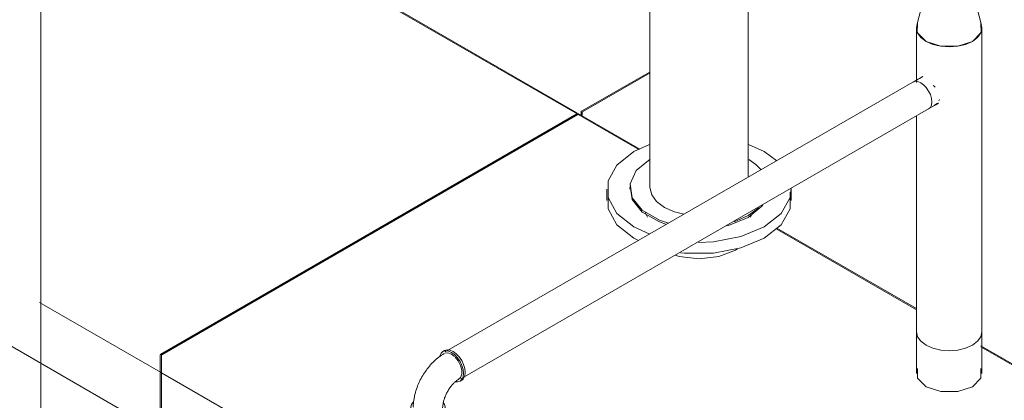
# Model space of a CAD drawing. Header units: metres. Extents: x -54598 to 1827199, y -329446 to -256744.
# Tile 386 of 474: x 227163 to 228499, y -303291 to -302774. Entities that reach past the tile are written whole.
import ezdxf

# ---------------------------------------------------------------- set-up
doc = ezdxf.new("R2010")
doc.units = ezdxf.units.M
for name, color, linetype, lineweight in [('G-ANNO-SYMB', 7, 'Continuous', 9), ('M-EQPM', 7, 'Continuous', 20), ('M-HVAC-DUCT', 70, 'Continuous', 20), ('P-PIPE', 7, 'Continuous', 20)]:
    doc.layers.add(name, color=color, linetype=linetype, lineweight=lineweight)
doc.styles.add('ISO_1.0', font='isocpeur.ttf')

# ---------------------------------------------------------------- blocks, each defined once
blk = doc.blocks.new('PREXTHERM RSW 1250 - PREXTHERM RSW 1250-733596-AKS44')
at = {"layer": 'M-EQPM'}
for p, q in [((-11681.8, -12656.8), (-12048.3, -12445.2)), ((-12047.1, -12444.3), (-11596.6, -12704.4)), ((-11582.9, -12599.5), (-11675.9, -12653.1)), ((-11674.5, -12654), (-11582.9, -12601.1)), ((-11682.2, -12656.8), (-12246.8, -12982.8)), ((-12245.4, -12983.6), (-11680.8, -12657.6)), ((-11598.1, -12705.1), (-11680.4, -12657.6)), ((-11676.4, -12654.1), (-11676.4, -12658.3)), ((-11675, -12659.1), (-11675, -12654.9)), ((-11583.7, -12698.1), (-11604.8, -12707.9)), ((-11610.4, -12756.5), (-11610.4, -12758.9)), ((-11641.4, -12758.9), (-11641.4, -12774.4)), ((-11391.4, -12774.4), (-11391.4, -12758.9)), ((-11450, -12794.8), (-11435.5, -12784.1)), ((-11589.5, -12790.6), (-11586.3, -12797.1)), ((-11468.6, -12803.2), (-11450, -12794.8)), ((-11446.5, -12797.1), (-11443.3, -12790.6)), ((-11221.4, -12922.6), (-11411.9, -12812.6)), ((-11410.7, -12811.7), (-11221.4, -12921)), ((-11464.4, -12839.9), (-11467, -12841.5)), ((-12411.1, -12912.7), (-12247.2, -13007.3)), ((-11221.5, -12952.4), (-11221.5, -13008.9)), ((-11132.6, -13008.9), (-11132.6, -12952.4)), ((-11134.1, -12971.5), (-10971.8, -13065.1)), ((-12247.4, -12983.7), (-12247.4, -13006.9)), ((-12245.9, -13007.8), (-12245.9, -12984.6)), ((-10966.2, -13069.9), (-11134.1, -12973)), ((-12247.4, -13008.2), (-12247.4, -13736.2)), ((-12245.9, -13738.4), (-12245.9, -13009)), ((-12245.8, -13008.1), (-11905.3, -13204.7))]:
    blk.add_line(p, q, dxfattribs=at)
for points in [[(-11681.8, -12656.8, 0), (-11682, -12656.7, 0), (-11682.1, -12656.8, 0), (-11682.2, -12656.8, 0)], [(-11681.7, -12657.1, 0), (-11681.7, -12657, 0), (-11681.7, -12656.9, 0)], [(-11680.8, -12657.6, 0), (-11680.7, -12657.6, 0), (-11680.5, -12657.6, 0), (-11680.4, -12657.6, 0)], [(-11675.9, -12653.1, 0), (-11676, -12653.2, 0), (-11676.2, -12653.4, 0), (-11676.3, -12653.6, 0), (-11676.4, -12653.8, 0), (-11676.4, -12653.9, 0), (-11676.4, -12654.1, 0)], [(-11675, -12654.9, 0), (-11675, -12654.8, 0), (-11675, -12654.6, 0), (-11674.9, -12654.4, 0), (-11674.7, -12654.2, 0), (-11674.6, -12654.1, 0), (-11674.5, -12654, 0)], [(-11410.9, -12720.3, 0), (-11428, -12707.9, 0), (-11449.2, -12698.1, 0)], [(-11604.8, -12707.9, 0), (-11627.8, -12726.2, 0), (-11639.9, -12747.6, 0), (-11639.9, -12770.2, 0), (-11627.8, -12791.7, 0), (-11604.8, -12809.9, 0), (-11583.4, -12819.9, 0)], [(-11582.9, -12718.1, 0), (-11601.6, -12733.5, 0), (-11610.1, -12751.7, 0), (-11607.2, -12770.5, 0), (-11593.4, -12787.6, 0), (-11570.3, -12800.9, 0), (-11557.7, -12805.2, 0)], [(-11432, -12732.7, 0), (-11439.4, -12725.3, 0), (-11448.9, -12718.7, 0)], [(-11610.1, -12754.2, 0), (-11607.2, -12773, 0), (-11593.4, -12790, 0), (-11570.3, -12803.4, 0), (-11560.6, -12806.8, 0)], [(-11428, -12809.9, 0), (-11405, -12791.7, 0), (-11393, -12770.2, 0), (-11391.4, -12757.6, 0)], [(-11639.9, -12763.1, 0), (-11639.9, -12785.7, 0), (-11627.8, -12807.2, 0), (-11604.8, -12825.5, 0), (-11598.8, -12828.7, 0)], [(-11428, -12825.5, 0), (-11405, -12807.2, 0), (-11393, -12785.7, 0), (-11393, -12763.1, 0)], [(-11450, -12797.3, 0), (-11431.2, -12781.9, 0), (-11430.1, -12780.4, 0)], [(-11479.3, -12808.8, 0), (-11476.7, -12808.1, 0), (-11450, -12797.3, 0)], [(-11517, -12831.1, 0), (-11496.9, -12830.2, 0), (-11459.7, -12823.2, 0), (-11428, -12809.9, 0)], [(-11541.7, -12845.1, 0), (-11536, -12845.7, 0), (-11496.9, -12845.7, 0), (-11459.7, -12838.7, 0), (-11428, -12825.5, 0)], [(-11467, -12841.5, 0), (-11489.7, -12850.2, 0), (-11516.4, -12853.3, 0), (-11543.2, -12850.2, 0), (-11548.7, -12848.7, 0)], [(-12246.8, -12982.8, 0), (-12246.9, -12982.9, 0), (-12247.1, -12983, 0), (-12247.2, -12983.2, 0), (-12247.3, -12983.4, 0), (-12247.3, -12983.6, 0), (-12247.4, -12983.7, 0)], [(-12245.9, -12984.6, 0), (-12245.9, -12984.4, 0), (-12245.9, -12984.2, 0), (-12245.8, -12984, 0), (-12245.7, -12983.8, 0), (-12245.5, -12983.7, 0), (-12245.4, -12983.6, 0)], [(-12247.4, -13006.9, 0), (-12247.3, -13007.1, 0), (-12247.3, -13007.2, 0), (-12247.2, -13007.3, 0), (-12247.1, -13007.3, 0), (-12246.9, -13007.3, 0), (-12246.8, -13007.3, 0)], [(-12246.8, -13007.3, 0), (-12246.9, -13007.4, 0), (-12247.1, -13007.5, 0), (-12247.2, -13007.7, 0), (-12247.3, -13007.9, 0), (-12247.3, -13008.1, 0), (-12247.4, -13008.2, 0)], [(-12245.8, -13008.1, 0), (-12245.9, -13008, 0), (-12245.9, -13007.9, 0), (-12245.9, -13007.8, 0)], [(-12245.9, -13009, 0), (-12245.9, -13008.9, 0), (-12245.9, -13008.7, 0), (-12245.8, -13008.5, 0), (-12245.7, -13008.3, 0), (-12245.5, -13008.2, 0)], [(-11145.6, -13027.1, 0), (-11165.5, -13033.7, 0), (-11188.5, -13033.7, 0), (-11208.4, -13027.1, 0), (-11219.9, -13015.6, 0), (-11219.9, -13002.3, 0)], [(-11134.1, -13002.3, 0), (-11134.1, -13015.6, 0), (-11145.6, -13027.1, 0)]]:
    blk.add_polyline3d(points, dxfattribs=at)
blk = doc.blocks.new('ADSK_СтальСварка_Переход_ГОСТ17378-2001 - Исполнение 2-733604-AKS44')
at = {"layer": 'P-PIPE', "color": 22}
for p, q in [((-11205.2, -12476.4), (-11221, -12536.2)), ((-11133, -12536.2), (-11148.8, -12476.4)), ((-11220.3, -12546.1), (-11220, -12533.4)), ((-11134, -12533.4), (-11133.8, -12546.1)), ((-11208.5, -12558.3), (-11220, -12546.7)), ((-11134, -12546.7), (-11145.5, -12558.3)), ((-11188.5, -12564.9), (-11208.5, -12558.3)), ((-11165.5, -12564.9), (-11188.5, -12564.9)), ((-11145.5, -12558.3), (-11165.5, -12564.9))]:
    blk.add_line(p, q, dxfattribs=at)
for points in [[(-11202.4, -12471.4, 0), (-11205.2, -12481.4, 0), (-11197.2, -12490.5, 0)], [(-11197.2, -12490.5, 0), (-11181.5, -12495.1, 0), (-11164.1, -12493.5, 0), (-11151.6, -12486.3, 0), (-11148.9, -12476.3, 0), (-11150.8, -12472.4, 0)]]:
    blk.add_polyline3d(points, dxfattribs=at)
blk = doc.blocks.new('ADSK_СтальСварка_Врезка - Врезка стальная-733607-AKS44')
at = {"layer": 'P-PIPE', "color": 22}
for p, q in [((-11219, -12609.5), (-11226, -12613.6)), ((-11212.6, -12605.8), (-11219, -12609.5)), ((-11205, -12649.9), (-11198, -12645.9)), ((-11198, -12645.9), (-11191.6, -12642.1))]:
    blk.add_line(p, q, dxfattribs=at)
blk = doc.blocks.new('ADSK_ЧугунРезьба_Угольник_ГОСТ8946-75 - Неоцинкованные-733586-AKS44')
at = {"layer": 'P-PIPE', "color": 22}
for p, q in [((-11861.6, -12978), (-11863.9, -12979.3)), ((-11848.4, -12985.9), (-11852.3, -12983)), ((-11840.7, -13019.5), (-11838.4, -13018.2)), ((-11907.3, -13054.5), (-11907.3, -13057.1)), ((-11903.9, -13052.7), (-11904.1, -13054.5)), ((-11860.9, -13057.1), (-11860.9, -13054.5))]:
    blk.add_line(p, q, dxfattribs=at)
for points in [[(-11862.3, -12982.1, 0), (-11864.2, -12983.2, 0), (-11866, -12984.3, 0), (-11867.8, -12985.6, 0), (-11869.5, -12986.9, 0), (-11871.2, -12988.2, 0), (-11872.9, -12989.6, 0), (-11874.5, -12991.1, 0), (-11876.2, -12992.6, 0), (-11877.7, -12994.1, 0), (-11879.3, -12995.7, 0), (-11880.8, -12997.4, 0), (-11882.2, -12999.1, 0), (-11883.7, -13000.8, 0), (-11885.1, -13002.6, 0), (-11886.4, -13004.4, 0), (-11887.7, -13006.2, 0), (-11889, -13008.1, 0), (-11890.2, -13010, 0), (-11891.4, -13011.9, 0), (-11892.5, -13013.8, 0), (-11893.6, -13015.8, 0), (-11894.7, -13017.8, 0), (-11895.7, -13019.9, 0), (-11896.6, -13021.9, 0), (-11897.5, -13024, 0), (-11898.4, -13026, 0), (-11899.1, -13028.1, 0), (-11899.9, -13030.3, 0), (-11900.6, -13032.4, 0), (-11901.2, -13034.5, 0), (-11901.8, -13036.6, 0), (-11902.3, -13038.8, 0), (-11902.7, -13040.9, 0), (-11903.1, -13043.1, 0), (-11903.5, -13045.3, 0), (-11903.7, -13047.4, 0), (-11903.9, -13049.6, 0), (-11904.1, -13051.7, 0), (-11904.1, -13053.9, 0), (-11904.1, -13054.5, 0)], [(-11852.3, -12980.4, 0), (-11856.5, -12978.6, 0), (-11860.5, -12978.2, 0), (-11863.9, -12979.3, 0), (-11866.5, -12981.7, 0), (-11868.1, -12985.3, 0)], [(-11861.6, -12978, 0), (-11858.2, -12976.9, 0), (-11854.3, -12977.3, 0), (-11850, -12979.1, 0)], [(-11852.3, -12983, 0), (-11857.1, -12981.2, 0), (-11861.4, -12981.6, 0)], [(-11847.4, -13020.3, 0), (-11844.1, -13020.5, 0), (-11840.7, -13019.5, 0), (-11838.1, -13017, 0), (-11836.5, -13013.4, 0), (-11835.9, -13008.8, 0), (-11836.5, -13003.6, 0), (-11838.1, -12998.1, 0), (-11840.7, -12992.7, 0), (-11844.1, -12987.7, 0), (-11848.1, -12983.5, 0), (-11852.3, -12980.4, 0)], [(-11850, -12979.1, 0), (-11845.8, -12982.2, 0), (-11841.8, -12986.4, 0), (-11838.4, -12991.4, 0), (-11835.8, -12996.8, 0), (-11834.2, -13002.3, 0), (-11833.6, -13007.5, 0), (-11834.2, -13012.1, 0), (-11835.8, -13015.7, 0)], [(-11843.2, -13017.1, 0), (-11840, -13014.6, 0), (-11838.4, -13010.2, 0), (-11838.4, -13004.6, 0), (-11840, -12998.3, 0), (-11843.2, -12992.1, 0), (-11847.5, -12986.8, 0)], [(-11842.3, -13016.7, 0), (-11843, -13017.1, 0), (-11843.7, -13017.6, 0), (-11844.5, -13018.1, 0), (-11845.2, -13018.7, 0), (-11846, -13019.3, 0), (-11846.8, -13020, 0), (-11847.6, -13020.7, 0), (-11848.5, -13021.4, 0), (-11849.3, -13022.3, 0), (-11850.1, -13023.1, 0), (-11850.9, -13024, 0), (-11851.7, -13025, 0), (-11852.5, -13025.9, 0), (-11853.3, -13026.9, 0), (-11854.1, -13028, 0), (-11854.9, -13029, 0), (-11855.6, -13030.1, 0), (-11856.3, -13031.3, 0), (-11857, -13032.4, 0), (-11857.7, -13033.6, 0), (-11858.4, -13034.7, 0), (-11859, -13035.9, 0), (-11859.6, -13037.1, 0), (-11860.1, -13038.3, 0), (-11860.6, -13039.5, 0), (-11861.1, -13040.7, 0), (-11861.6, -13041.9, 0), (-11862, -13043, 0), (-11862.4, -13044.2, 0), (-11862.7, -13045.4, 0), (-11863, -13046.5, 0), (-11863.3, -13047.6, 0), (-11863.5, -13048.7, 0), (-11863.7, -13049.7, 0), (-11863.8, -13050.7, 0), (-11864, -13051.7, 0), (-11864, -13052.6, 0), (-11864.1, -13053.5, 0), (-11864.1, -13054.3, 0), (-11864.1, -13054.5, 0)], [(-11836.2, -13016.2, 0), (-11838.4, -13018.2, 0), (-11839.6, -13018.7, 0)], [(-11904.2, -13047.8, 0), (-11906.5, -13051, 0), (-11907.3, -13054.5, 0), (-11906.5, -13058, 0), (-11904.2, -13061.2, 0), (-11900.5, -13064, 0)], [(-11900.5, -13064, 0), (-11895.7, -13066.1, 0), (-11890.1, -13067.4, 0), (-11884.1, -13067.9, 0), (-11878.1, -13067.4, 0), (-11872.5, -13066.1, 0), (-11867.7, -13064, 0), (-11864, -13061.2, 0), (-11861.7, -13058, 0), (-11860.9, -13054.5, 0), (-11861.7, -13051, 0), (-11863.4, -13048.4, 0)], [(-11900.5, -13066.6, 0), (-11904.2, -13063.8, 0), (-11906.5, -13060.6, 0), (-11907.3, -13057.1, 0), (-11907.2, -13055.8, 0)], [(-11904, -13055.5, 0), (-11902.2, -13059.4, 0), (-11898.3, -13062.7, 0)], [(-11861, -13055.8, 0), (-11860.9, -13057.1, 0), (-11861.7, -13060.6, 0), (-11864, -13063.8, 0), (-11867.7, -13066.6, 0), (-11872.5, -13068.7, 0), (-11878.1, -13070, 0), (-11884.1, -13070.5, 0), (-11890.1, -13070, 0), (-11895.7, -13068.7, 0), (-11900.5, -13066.6, 0)], [(-11898.3, -13062.7, 0), (-11892.6, -13065, 0), (-11885.9, -13066, 0), (-11878.9, -13065.6, 0), (-11872.6, -13063.9, 0), (-11867.7, -13061.1, 0), (-11864.8, -13057.5, 0), (-11864.2, -13053.5, 0)]]:
    blk.add_polyline3d(points, dxfattribs=at)
blk = doc.blocks.new('fadffsaf')
at = {"layer": 'G-ANNO-SYMB'}
blk.add_line((458035.9, 85779.8), (466386.6, 80958.5), dxfattribs=at)
at = {"layer": 'M-HVAC-DUCT', "color": 5}
blk.add_line((462240, 81593.3), (462240, 84889.9), dxfattribs=at)
at = {"layer": 'P-PIPE', "color": 1}
for p, q in [((463066.7, 83906.4), (463066.7, 83591.1)), ((463199.7, 83605.9), (463199.7, 83906.4))]:
    blk.add_line(p, q, dxfattribs=at)
at = {"layer": 'P-PIPE', "color": 22}
for p, q in [((463429.7, 83814.1), (463428.1, 83807.5)), ((463428.1, 83807.5), (463428.1, 83733.5)), ((463517.1, 83807.5), (463515.6, 83814.1)), ((463517.1, 83395.1), (463517.1, 83807.5)), ((463437.1, 83741.8), (463432.5, 83739.1)), ((463432.5, 83739.1), (463433.1, 83739.4)), ((463423.5, 83734.1), (462789, 83367.8)), ((463458.8, 83708.8), (463459.4, 83710.5)), ((462810.2, 83331.2), (463444.7, 83697.5)), ((463452.2, 83702.1), (463456.8, 83705.4)), ((463453.5, 83702.7), (463458.1, 83705.4)), ((463428.1, 83688), (463428.1, 83395.1)), ((463429.7, 83388.5), (463428.1, 83395.1)), ((463517.1, 83395.1), (463515.6, 83388.5))]:
    blk.add_line(p, q, dxfattribs=at)
for points in [[(463428.1, 83807.5, 0), (463429.7, 83800.8, 0), (463434.1, 83794.6, 0), (463441.2, 83789.3, 0)], [(463504.1, 83789.3, 0), (463511.2, 83794.6, 0), (463515.6, 83800.8, 0), (463517.1, 83807.5, 0)], [(463441.2, 83789.3, 0), (463450.4, 83785.2, 0), (463461.1, 83782.6, 0), (463472.6, 83781.8, 0), (463484.2, 83782.6, 0), (463494.9, 83785.2, 0), (463504.1, 83789.3, 0)], [(463423.5, 83734.1, 0), (463426.6, 83735.1, 0), (463430.2, 83734.7, 0), (463434.1, 83733.1, 0)], [(463434.1, 83733.1, 0), (463438, 83730.3, 0), (463441.6, 83726.5, 0), (463444.7, 83721.9, 0), (463447.1, 83717, 0), (463448.6, 83711.9, 0), (463449.1, 83707.2, 0)], [(463453.5, 83727, 0), (463452.2, 83728.4, 0), (463451.1, 83729.5, 0)], [(463449.1, 83707.2, 0), (463448.6, 83703, 0), (463447.1, 83699.7, 0), (463444.7, 83697.5, 0)], [(463441.2, 83377, 0), (463434.1, 83382.3, 0), (463429.7, 83388.5, 0)], [(463515.6, 83388.5, 0), (463511.2, 83382.3, 0), (463504.1, 83377, 0)], [(463504.1, 83377, 0), (463494.9, 83372.9, 0), (463484.2, 83370.3, 0), (463472.6, 83369.4, 0), (463461.1, 83370.3, 0), (463450.4, 83372.9, 0), (463441.2, 83377, 0)]]:
    blk.add_polyline3d(points, dxfattribs=at)
at = {"layer": 'P-PIPE', "color": 1}
for points in [[(463086.2, 83563.9, 0), (463075.6, 83571.9, 0), (463069, 83581.2, 0), (463066.7, 83591.1, 0)], [(463112.7, 83554.6, 0), (463100, 83557.8, 0), (463086.2, 83563.9, 0)]]:
    blk.add_polyline3d(points, dxfattribs=at)
at = {"layer": 'M-EQPM'}
blk.add_blockref('PREXTHERM RSW 1250 - PREXTHERM RSW 1250-733596-AKS44', (474649.7, 96347.6), dxfattribs=at)
at = {"layer": 'P-PIPE', "color": 22}
for name in ['ADSK_СтальСварка_Переход_ГОСТ17378-2001 - Исполнение 2-733604-AKS44', 'ADSK_СтальСварка_Врезка - Врезка стальная-733607-AKS44', 'ADSK_ЧугунРезьба_Угольник_ГОСТ8946-75 - Неоцинкованные-733586-AKS44']:
    blk.add_blockref(name, (474649.7, 96347.6), dxfattribs=at)

msp = doc.modelspace()

# ---------------------------------------------------------------- block references
at = {"color": 5, "lineweight": 30}
msp.add_blockref('fadffsaf', (-235048.8, -386593), dxfattribs=at)

# ---------------------------------------------------------------- texts
at = {"insert": (-31447.3, -294346.1), "char_height": 296.352, "width": 15926.819, "attachment_point": 1, "style": 'ISO_1.0'}
msp.add_mtext('\\pi6266.79412;ОБЩИЕ УКАЗАНИЯ.\\P\\pi7963.40932;\\P\\pi0; Данный   рабочий  проект выполнен согласно   задания   на  проектирование.\\PКотельная блочная  {\\C7;1100Гн} предназначена для снабжения теплом .\\P Расчетная температура наружного воздуха tнар.= -14°С.\\P Котельная блочная транспортабельная автоматизированная  {\\C7;1100Гн} производительностью 1.200 МВт смонтирована на прочной раме и поставляется в 100% заводской готовности.\\P Теплоснабжение осуществляется по открытой схеме по температурному графику 90-70°С (2-х трубная система).\\P Котельная комплектуется 2 водогрейными  автоматизированными  котлами  {\\fISOCPEUR|b0|i0|c238|p34;1} котел {\\C0;КВа-0,58\\C7;Гн}.  Котел  оборудован газовыми  горелками.\\PРасход газа на {\\fISOCPEUR|b0|i0|c238|p34;1} котел  {\\C0;КВа-0,46\\C7;Гн}.        -56.8 м3/ч.\\P Внутри блочной котельной располагаются водоподготовительная система, сетевые циркуляционные насосы,  а также электрооборудование, КИП и А (щиты управления, входные распределительные устройства, пульты управления и другое вспомогательное оборудование.\\P Дымовые трубы  поставляются  заводом-изготовителем.\\P Котельная  II  степени  огнестойкости.', dxfattribs=at)

doc.saveas('drawing.dxf')
